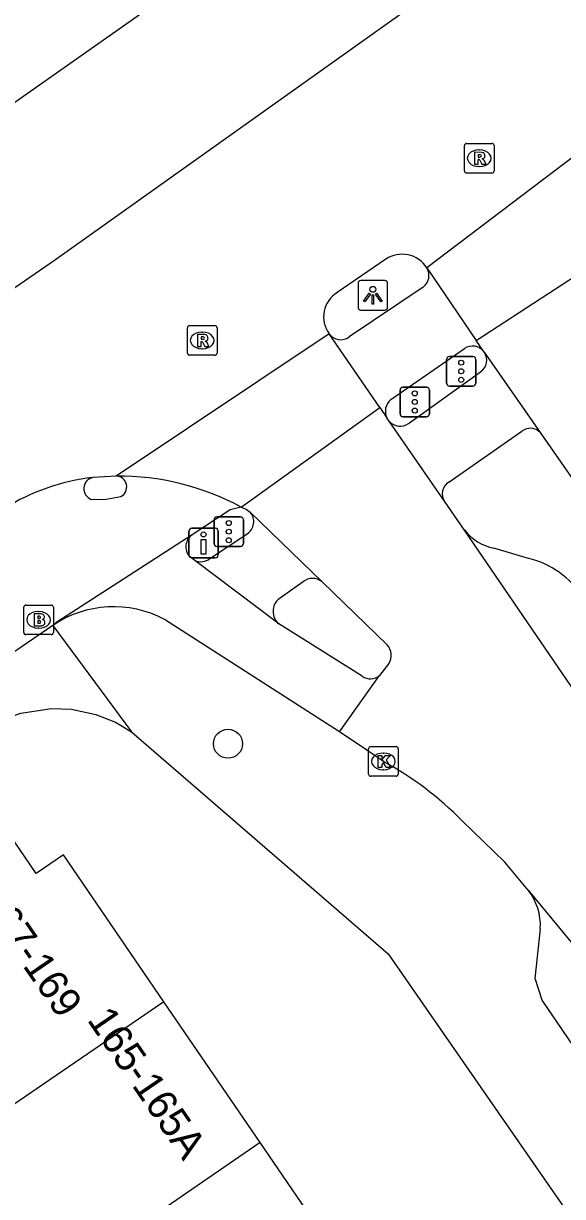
# Model space of a CAD drawing. Extents: x 158087 to 159494, y 382905 to 383981.
# Drawn here: x 158346 to 158364.19, y 383429.07 to 383468.67 of the extents above; entities that cross this region are included whole.
import ezdxf

# ---------------------------------------------------------------- set-up
doc = ezdxf.new("R2010")
doc.units = 0
for name, color, linetype in [('IMGEO_Boom', 7, 'Continuous'), ('IMGEO_Brandkraan', 7, 'Continuous'), ('IMGEO_Drukknoppaal', 7, 'Continuous'), ('IMGEO_Fietspad_gesloten', 7, 'Continuous'), ('IMGEO_Kolk', 7, 'Continuous'), ('IMGEO_Lichtpunt', 7, 'Continuous'), ('IMGEO_OVBaan_gesloten', 7, 'Continuous'), ('IMGEO_Pand', 7, 'Continuous'), ('IMGEO_Pand_nummerreeks', 7, 'Continuous'), ('IMGEO_Parkeervlak_open', 7, 'Continuous'), ('IMGEO_Rijbaan_lokaal_gesloten', 7, 'Continuous'), ('IMGEO_Rijbaan_regionaal_gesloten', 7, 'Continuous'), ('IMGEO_Rioolput', 7, 'Continuous'), ('IMGEO_Verkeersregelinstallatiepaal', 7, 'Continuous'), ('IMGEO_Voetpad_open', 7, 'Continuous')]:
    doc.layers.add(name, color=color, linetype=linetype)

msp = doc.modelspace()

# ---------------------------------------------------------------- linework, layer by layer
at = {"layer": 'IMGEO_Boom'}
msp.add_circle((158352.901, 383444.352), 0.489, dxfattribs=at)
at = {"layer": 'IMGEO_Brandkraan'}
for p, q in [((158346.085, 383449.035), (158346.937, 383449.035)), ((158346.01, 383448.109), (158346.01, 383448.961)), ((158346.498, 383448.815), (158346.523, 383448.815)), ((158347.011, 383448.961), (158347.011, 383448.109)), ((158346.521, 383448.255), (158346.496, 383448.255)), ((158346.937, 383448.035), (158346.085, 383448.035))]:
    msp.add_line(p, q, dxfattribs=at)
for points in [[(158346.085, 383449.035), (158346.937, 383449.035)], [(158346.01, 383448.109), (158346.01, 383448.961)], [(158346.358, 383448.735), (158346.358, 383448.335), (158346.571, 383448.335)], [(158346.589, 383448.735), (158346.358, 383448.735)], [(158346.537, 383448.654), (158346.483, 383448.654), (158346.483, 383448.578)], [(158347.011, 383448.961), (158347.011, 383448.109)], [(158346.483, 383448.578), (158346.536, 383448.578)], [(158346.545, 383448.502), (158346.483, 383448.502), (158346.483, 383448.421)], [(158346.483, 383448.421), (158346.545, 383448.421)], [(158346.937, 383448.035), (158346.085, 383448.035)]]:
    msp.add_lwpolyline(points, dxfattribs=at)
for centre, radius, start, end in [((158346.087, 383448.959), 0.0765, 91.552, 178.448), ((158346.087, 383448.959), 0.0765, 91.552, 178.448), ((158346.935, 383448.959), 0.0765, 1.552, 88.448), ((158346.935, 383448.959), 0.0765, 1.552, 88.448), ((158346.538, 383448.616), 0.0379, 267.8285, 90.9355), ((158346.593, 383448.59), 0.145, 59.4692, 91.5367), ((158346.618, 383448.637), 0.0922, 285.5137, 58.1501), ((158346.546, 383448.461), 0.0404, 269.8759, 90.5077), ((158346.577, 383448.586), 0.251, 268.6676, 293.5347), ((158346.623, 383448.445), 0.105, 301.3115, 78.989), ((158346.087, 383448.111), 0.0765, 181.552, 268.448), ((158346.087, 383448.111), 0.0765, 181.552, 268.448), ((158346.935, 383448.111), 0.0765, 271.552, 358.448), ((158346.935, 383448.111), 0.0765, 271.552, 358.448)]:
    msp.add_arc(centre, radius, start, end, dxfattribs=at)
for centre, major_axis, ratio, start_param, end_param in [((158346.497, 383448.535), (-0.387, 0.002), 0.722429, 4.712389, 7.853982), ((158346.522, 383448.535), (-0.39, 0.002), 0.717154, 1.570796, 4.712389)]:
    msp.add_ellipse(centre, major_axis=major_axis, ratio=ratio, start_param=start_param, end_param=end_param, dxfattribs=at)
at = {"layer": 'IMGEO_Drukknoppaal'}
for p, q in [((158351.581, 383450.727), (158351.581, 383451.527)), ((158351.581, 383451.527), (158351.581, 383450.727)), ((158351.681, 383451.627), (158352.471, 383451.627)), ((158352.471, 383451.627), (158351.681, 383451.627)), ((158352.571, 383451.527), (158352.571, 383450.727)), ((158352.571, 383450.727), (158352.571, 383451.527)), ((158352.471, 383450.627), (158351.681, 383450.627)), ((158351.681, 383450.627), (158352.471, 383450.627))]:
    msp.add_line(p, q, dxfattribs=at)
msp.add_lwpolyline([(158352.151, 383451.252), (158352.151, 383450.752), (158352.001, 383450.752), (158352.001, 383451.252), (158352.151, 383451.252)], dxfattribs=at)
msp.add_circle((158352.076, 383451.417), 0.085, dxfattribs=at)
for centre, start, end in [((158351.681, 383451.527), 90, 180), ((158351.681, 383451.527), 90, 180), ((158352.471, 383451.527), 0, 90), ((158352.471, 383451.527), 360, 90), ((158351.681, 383450.727), 180, 270), ((158351.681, 383450.727), 180, 270), ((158352.471, 383450.727), 270, 0), ((158352.471, 383450.727), 270, 0)]:
    msp.add_arc(centre, 0.1, start, end, dxfattribs=at)
at = {"layer": 'IMGEO_Fietspad_gesloten'}
for points in [[(158359.484, 383459.767), (158356.989, 383458.087)], [(158358.391, 383455.97), (158360.879, 383457.691)], [(158348.288, 383452.601), (158348.789, 383452.609), (158349.288, 383452.694)], [(158353.346, 383452.342), (158352.974, 383452.249), (158351.688, 383451.405)], [(158351.688, 383451.405), (158347.095, 383448.429), (158346.988, 383448.345)], [(158351.779, 383450.54), (158351.594, 383450.68)], [(158354.616, 383448.395), (158351.779, 383450.54)], [(158346.988, 383448.345), (158334.625, 383439.878), (158331.268, 383437.639), (158327.979, 383435.374)], [(158356.665, 383444.755), (158350.759, 383448.551)], [(158357.425, 383446.635), (158354.616, 383448.395)]]:
    msp.add_lwpolyline(points, dxfattribs=at)
for centre, radius, start, end in [((158359.182, 383460.162), 0.497, 307.3606, 31.5375), ((158356.705, 383458.473), 0.48, 215.3502, 306.3038), ((158361.152, 383457.298), 0.479, 34.4788, 124.821), ((158358.714, 383455.581), 0.506, 129.7257, 206.6189), ((158349.113, 383453.021), 0.371, 298.1615, 86.7569), ((158348.422, 383452.963), 0.386, 101.9916, 249.6611), ((158351.981, 383450.998), 0.501, 125.7724, 219.4526), ((158349.045, 383445.304), 3.672, 62.1774, 124.0762), ((158357.706, 383447.017), 0.474, 233.6162, 310.8411)]:
    msp.add_arc(centre, radius, start, end, dxfattribs=at)
at = {"layer": 'IMGEO_Kolk'}
for p, q in [((158357.718, 383444.256), (158358.57, 383444.256)), ((158357.643, 383443.33), (158357.643, 383444.182)), ((158358.131, 383444.036), (158358.156, 383444.036)), ((158358.644, 383444.182), (158358.644, 383443.33)), ((158358.154, 383443.476), (158358.129, 383443.476)), ((158358.57, 383443.256), (158357.718, 383443.256))]:
    msp.add_line(p, q, dxfattribs=at)
for points in [[(158357.718, 383444.256), (158358.57, 383444.256)], [(158357.643, 383443.33), (158357.643, 383444.182)], [(158357.964, 383443.956), (158358.087, 383443.956), (158358.087, 383443.805), (158358.217, 383443.956), (158358.381, 383443.956), (158358.235, 383443.805), (158358.388, 383443.556), (158358.236, 383443.556), (158358.151, 383443.72), (158358.087, 383443.653), (158358.087, 383443.556), (158357.964, 383443.556), (158357.964, 383443.956)], [(158358.644, 383444.182), (158358.644, 383443.33)], [(158358.57, 383443.256), (158357.718, 383443.256)]]:
    msp.add_lwpolyline(points, dxfattribs=at)
for centre, start, end in [((158357.72, 383444.18), 91.552, 178.448), ((158357.72, 383444.18), 91.552, 178.448), ((158358.568, 383444.18), 1.552, 88.448), ((158358.568, 383444.18), 1.552, 88.448), ((158357.72, 383443.332), 181.552, 268.448), ((158357.72, 383443.332), 181.552, 268.448), ((158358.568, 383443.332), 271.552, 358.448), ((158358.568, 383443.332), 271.552, 358.448)]:
    msp.add_arc(centre, 0.0765, start, end, dxfattribs=at)
for centre, major_axis, ratio, start_param, end_param in [((158358.13, 383443.756), (-0.387, 0.002), 0.722429, 4.712389, 7.853982), ((158358.155, 383443.756), (-0.39, 0.002), 0.717154, 1.570796, 4.712389)]:
    msp.add_ellipse(centre, major_axis=major_axis, ratio=ratio, start_param=start_param, end_param=end_param, dxfattribs=at)
at = {"layer": 'IMGEO_Lichtpunt'}
for p, q in [((158357.29, 383459.895), (158357.29, 383459.088)), ((158357.29, 383459.895), (158357.29, 383459.088)), ((158358.192, 383459.99), (158357.384, 383459.99)), ((158358.192, 383459.99), (158357.384, 383459.99)), ((158358.286, 383459.088), (158358.286, 383459.895)), ((158358.286, 383459.088), (158358.286, 383459.895)), ((158357.384, 383458.994), (158358.192, 383458.994)), ((158357.384, 383458.994), (158358.192, 383458.994))]:
    msp.add_line(p, q, dxfattribs=at)
for points in [[(158357.664, 383459.559), (158357.703, 383459.531), (158357.515, 383459.269), (158357.477, 383459.296), (158357.664, 383459.559)], [(158357.766, 383459.511), (158357.813, 383459.511), (158357.813, 383459.189), (158357.766, 383459.189), (158357.766, 383459.511)], [(158357.876, 383459.531), (158357.914, 383459.558), (158358.101, 383459.296), (158358.062, 383459.268), (158357.876, 383459.531)]]:
    msp.add_lwpolyline(points, dxfattribs=at)
msp.add_circle((158357.789, 383459.693), 0.0994, dxfattribs=at)
for centre, start, end in [((158357.384, 383459.895), 90, 180), ((158357.384, 383459.895), 90, 180), ((158358.192, 383459.895), 0, 90), ((158358.192, 383459.895), 0, 90), ((158357.384, 383459.088), 180, 270), ((158357.384, 383459.088), 180, 270), ((158358.192, 383459.088), 270, 0), ((158358.192, 383459.088), 270, 360)]:
    msp.add_arc(centre, 0.0946, start, end, dxfattribs=at)
at = {"layer": 'IMGEO_OVBaan_gesloten'}
msp.add_lwpolyline([(158343.814, 383464.397), (158343.676, 383464.588), (158343.952, 383464.782), (158359.228, 383475.526), (158359.374, 383475.334)], dxfattribs=at)
at = {"layer": 'IMGEO_Pand'}
for points in [[(158350.738, 383435.641), (158347.351, 383440.597), (158346.428, 383439.967), (158344.38, 383442.964), (158335.921, 383437.188)], [(158350.738, 383435.641), (158341.362, 383429.222)], [(158353.982, 383430.893), (158350.738, 383435.641)], [(158353.982, 383430.893), (158347.106, 383426.149)], [(158357.212, 383426.167), (158353.982, 383430.893)]]:
    msp.add_lwpolyline(points, dxfattribs=at)
at = {"layer": 'IMGEO_Parkeervlak_open'}
msp.add_lwpolyline([(158363.034, 383450.609), (158361.865, 383450.958)], dxfattribs=at)
for centre, radius, start, end in [((158362.167, 383452.544), 1.614, 217.1873, 259.2216), ((158362.354, 383447.725), 2.963, 32.1116, 76.7361)]:
    msp.add_arc(centre, radius, start, end, dxfattribs=at)
at = {"layer": 'IMGEO_Rijbaan_lokaal_gesloten'}
for points in [[(158361.276, 383457.967), (158365.624, 383460.803)], [(158359.606, 383460.422), (158361.276, 383457.967)], [(158358.022, 383455.705), (158356.314, 383458.196)], [(158361.547, 383457.569), (158361.276, 383457.967)], [(158361.547, 383457.569), (158363.428, 383454.856)], [(158353.346, 383452.342), (158358.022, 383455.705)], [(158358.022, 383455.705), (158358.262, 383455.354)], [(158358.341, 383455.238), (158358.262, 383455.354)], [(158360.204, 383452.538), (158358.341, 383455.238)], [(158363.428, 383454.856), (158369.808, 383445.696)], [(158353.346, 383452.342), (158353.509, 383452.271), (158353.654, 383452.169)], [(158353.654, 383452.169), (158356.073, 383449.814)], [(158360.881, 383451.568), (158360.204, 383452.538)], [(158372.683, 383434.278), (158360.881, 383451.568)], [(158356.073, 383449.814), (158358.271, 383447.689)], [(158358.331, 383447.063), (158358.016, 383446.658)], [(158356.665, 383444.755), (158358.016, 383446.658)], [(158358.145, 383443.757), (158357.589, 383444.141), (158356.665, 383444.755)], [(158363.028, 383439.413), (158362.235, 383440.352), (158360.805, 383441.745)], [(158363.028, 383439.413), (158365.052, 383436.959), (158376.95, 383419.335)]]:
    msp.add_lwpolyline(points, dxfattribs=at)
for centre, radius, start, end in [((158349.178, 383444.585), 8.806, 61.7468, 90.2831), ((158357.882, 383447.336), 0.525, 328.7139, 42.2359), ((158352.636, 383433.71), 11.458, 44.5278, 61.2651)]:
    msp.add_arc(centre, radius, start, end, dxfattribs=at)
at = {"layer": 'IMGEO_Rijbaan_regionaal_gesloten'}
for points in [[(158341.897, 383457.133), (158347.053, 383460.68), (158363.802, 383472.617)], [(158366.39, 383465.558), (158359.606, 383460.422)], [(158358.224, 383460.712), (158356.589, 383459.586)], [(158356.314, 383458.196), (158349.134, 383453.391)], [(158349.134, 383453.391), (158348.342, 383453.341)]]:
    msp.add_lwpolyline(points, dxfattribs=at)
for centre, radius, start, end in [((158358.773, 383459.889), 0.989, 32.611, 123.6869), ((158357.086, 383458.765), 0.959, 121.2039, 216.4142), ((158349.22, 383446.02), 7.373, 96.835, 121.5722)]:
    msp.add_arc(centre, radius, start, end, dxfattribs=at)
at = {"layer": 'IMGEO_Rioolput'}
for p, q in [((158360.874, 383463.693), (158360.874, 383464.545)), ((158360.949, 383464.619), (158361.801, 383464.619)), ((158361.875, 383464.545), (158361.875, 383463.693)), ((158361.362, 383464.399), (158361.387, 383464.399)), ((158361.385, 383463.839), (158361.36, 383463.839)), ((158361.801, 383463.619), (158360.949, 383463.619)), ((158351.53, 383457.541), (158351.53, 383458.393)), ((158351.605, 383458.467), (158352.457, 383458.467)), ((158352.018, 383458.247), (158352.043, 383458.247)), ((158352.531, 383458.393), (158352.531, 383457.541)), ((158352.457, 383457.467), (158351.605, 383457.467)), ((158352.041, 383457.687), (158352.016, 383457.687))]:
    msp.add_line(p, q, dxfattribs=at)
for points in [[(158360.874, 383463.693), (158360.874, 383464.545)], [(158360.949, 383464.619), (158361.801, 383464.619)], [(158361.875, 383464.545), (158361.875, 383463.693)], [(158361.463, 383464.317), (158361.211, 383464.319), (158361.211, 383463.919)], [(158361.211, 383463.919), (158361.335, 383463.919), (158361.335, 383464.081), (158361.346, 383464.081)], [(158361.389, 383464.238), (158361.335, 383464.238), (158361.335, 383464.157)], [(158361.335, 383464.157), (158361.387, 383464.157)], [(158361.393, 383464.052), (158361.464, 383463.919), (158361.604, 383463.919), (158361.539, 383464.045)], [(158361.801, 383463.619), (158360.949, 383463.619)], [(158351.53, 383457.541), (158351.53, 383458.393)], [(158351.605, 383458.467), (158352.457, 383458.467)], [(158352.119, 383458.165), (158351.867, 383458.167), (158351.867, 383457.767)], [(158352.531, 383458.393), (158352.531, 383457.541)], [(158351.867, 383457.767), (158351.991, 383457.767), (158351.991, 383457.929), (158352.002, 383457.929)], [(158352.045, 383458.086), (158351.991, 383458.086), (158351.991, 383458.005)], [(158351.991, 383458.005), (158352.043, 383458.005)], [(158352.049, 383457.9), (158352.12, 383457.767), (158352.26, 383457.767), (158352.195, 383457.893)], [(158352.457, 383457.467), (158351.605, 383457.467)]]:
    msp.add_lwpolyline(points, dxfattribs=at)
for centre, radius, start, end in [((158360.951, 383464.543), 0.0765, 91.552, 178.448), ((158360.951, 383464.543), 0.0765, 91.552, 178.448), ((158361.799, 383464.543), 0.0765, 1.552, 88.448), ((158361.799, 383464.543), 0.0765, 1.552, 88.448), ((158361.345, 383464.028), 0.0533, 26.0293, 88.6989), ((158361.371, 383464.346), 0.19, 274.7715, 282.9687), ((158361.395, 383464.142), 0.0964, 77.0061, 93.1865), ((158361.409, 383464.199), 0.0378, 276.6634, 79.6772), ((158361.462, 383464.207), 0.109, 350.3612, 89.416), ((158361.46, 383464.207), 0.112, 277.5842, 350.9817), ((158361.444, 383463.992), 0.108, 29.5134, 73.7905), ((158360.951, 383463.695), 0.0765, 181.552, 268.448), ((158360.951, 383463.695), 0.0765, 181.552, 268.448), ((158361.799, 383463.695), 0.0765, 271.552, 358.448), ((158361.799, 383463.695), 0.0765, 271.552, 358.448), ((158351.607, 383458.391), 0.0765, 91.552, 178.448), ((158351.607, 383458.391), 0.0765, 91.552, 178.448), ((158352.118, 383458.055), 0.109, 350.3612, 89.416), ((158352.455, 383458.391), 0.0765, 1.552, 88.448), ((158352.455, 383458.391), 0.0765, 1.552, 88.448), ((158352.001, 383457.876), 0.0533, 26.0293, 88.6989), ((158352.027, 383458.194), 0.19, 274.7715, 282.9687), ((158352.051, 383457.99), 0.0964, 77.0061, 93.1865), ((158352.065, 383458.047), 0.0378, 276.6634, 79.6772), ((158352.116, 383458.055), 0.112, 277.5842, 350.9817), ((158352.1, 383457.84), 0.108, 29.5134, 73.7905), ((158351.607, 383457.543), 0.0765, 181.552, 268.448), ((158351.607, 383457.543), 0.0765, 181.552, 268.448), ((158352.455, 383457.543), 0.0765, 271.552, 358.448), ((158352.455, 383457.543), 0.0765, 271.552, 358.448)]:
    msp.add_arc(centre, radius, start, end, dxfattribs=at)
for centre, major_axis, ratio, start_param, end_param in [((158361.361, 383464.119), (-0.387, 0.002), 0.722429, 4.712389, 7.853982), ((158361.386, 383464.119), (-0.39, 0.002), 0.717154, 1.570796, 4.712389), ((158352.017, 383457.967), (-0.387, 0.002), 0.722429, 4.712389, 7.853982), ((158352.042, 383457.967), (-0.39, 0.002), 0.717154, 1.570796, 4.712389)]:
    msp.add_ellipse(centre, major_axis=major_axis, ratio=ratio, start_param=start_param, end_param=end_param, dxfattribs=at)
at = {"layer": 'IMGEO_Verkeersregelinstallatiepaal'}
for p, q in [((158360.272, 383456.527), (158360.272, 383457.327)), ((158360.272, 383457.327), (158360.272, 383456.527)), ((158360.372, 383457.427), (158361.162, 383457.427)), ((158361.162, 383457.427), (158360.372, 383457.427)), ((158361.262, 383457.327), (158361.262, 383456.527)), ((158361.262, 383456.527), (158361.262, 383457.327)), ((158358.704, 383455.49), (158358.704, 383456.29)), ((158358.704, 383456.29), (158358.704, 383455.49)), ((158358.804, 383456.39), (158359.594, 383456.39)), ((158359.594, 383456.39), (158358.804, 383456.39)), ((158359.694, 383456.29), (158359.694, 383455.49)), ((158359.694, 383455.49), (158359.694, 383456.29)), ((158361.162, 383456.427), (158360.372, 383456.427)), ((158360.372, 383456.427), (158361.162, 383456.427)), ((158359.594, 383455.39), (158358.804, 383455.39)), ((158358.804, 383455.39), (158359.594, 383455.39)), ((158352.432, 383451.112), (158352.432, 383451.912)), ((158352.432, 383451.912), (158352.432, 383451.112)), ((158352.532, 383452.012), (158353.322, 383452.012)), ((158353.322, 383452.012), (158352.532, 383452.012)), ((158353.422, 383451.912), (158353.422, 383451.112)), ((158353.422, 383451.112), (158353.422, 383451.912)), ((158353.322, 383451.012), (158352.532, 383451.012)), ((158352.532, 383451.012), (158353.322, 383451.012))]:
    msp.add_line(p, q, dxfattribs=at)
for centre in [(158360.767, 383457.217), (158360.767, 383456.927), (158360.767, 383456.637), (158359.199, 383456.18), (158359.199, 383455.89), (158359.199, 383455.6), (158352.927, 383451.802), (158352.927, 383451.512), (158352.927, 383451.222)]:
    msp.add_circle(centre, 0.085, dxfattribs=at)
for centre, start, end in [((158360.372, 383457.327), 90, 180), ((158360.372, 383457.327), 90, 180), ((158361.162, 383457.327), 0, 90), ((158361.162, 383457.327), 360, 90), ((158360.372, 383456.527), 180, 270), ((158360.372, 383456.527), 180, 270), ((158361.162, 383456.527), 270, 0), ((158361.162, 383456.527), 270, 0), ((158358.804, 383456.29), 90, 180), ((158358.804, 383456.29), 90, 180), ((158359.594, 383456.29), 0, 90), ((158359.594, 383456.29), 360, 90), ((158358.804, 383455.49), 180, 270), ((158358.804, 383455.49), 180, 270), ((158359.594, 383455.49), 270, 0), ((158359.594, 383455.49), 270, 0), ((158352.532, 383451.912), 90, 180), ((158352.532, 383451.912), 90, 180), ((158353.322, 383451.912), 0, 90), ((158353.322, 383451.912), 360, 90), ((158352.532, 383451.112), 180, 270), ((158352.532, 383451.112), 180, 270), ((158353.322, 383451.112), 270, 0), ((158353.322, 383451.112), 270, 0)]:
    msp.add_arc(centre, 0.1, start, end, dxfattribs=at)
at = {"layer": 'IMGEO_Voetpad_open'}
for points in [[(158358.989, 383455.158), (158361.423, 383456.91)], [(158360.346, 383453.185), (158362.817, 383454.909)], [(158352.288, 383450.603), (158353.55, 383451.438)], [(158355.433, 383449.817), (158354.625, 383449.249)], [(158346.988, 383448.345), (158349.641, 383444.76)], [(158331.597, 383435.907), (158345.225, 383445.134), (158345.915, 383445.387), (158346.945, 383445.538), (158347.619, 383445.518), (158348.438, 383445.345), (158349.104, 383445.077), (158349.641, 383444.76)], [(158349.641, 383444.76), (158358.306, 383437.257), (158379.659, 383406.433), (158373.579, 383402.215)], [(158375.832, 383417.584), (158363.498, 383435.698), (158363.26, 383436.427), (158363.437, 383438.109)]]:
    msp.add_lwpolyline(points, dxfattribs=at)
for centre, radius, start, end in [((158361.15, 383457.302), 0.478, 304.7793, 33.9079), ((158358.712, 383455.579), 0.504, 222.6154, 303.3087), ((158363.093, 383454.544), 0.458, 42.9587, 127.1261), ((158360.595, 383452.791), 0.466, 122.3269, 212.9158), ((158353.271, 383451.851), 0.498, 304.0777, 39.728), ((158351.981, 383450.996), 0.499, 246.1003, 308.0112), ((158355.751, 383449.439), 0.494, 49.4055, 130.0574), ((158354.972, 383448.818), 0.553, 128.8715, 229.9209), ((158361.468, 383438.208), 1.971, 357.1302, 37.6979)]:
    msp.add_arc(centre, radius, start, end, dxfattribs=at)

# ---------------------------------------------------------------- texts
at = {"layer": 'IMGEO_Pand_nummerreeks'}
for s, rotation, p in [('167-169', 304.6855, (158344.431, 383439.061)), ('165-165A', 304.3429, (158348.128, 383435.031))]:
    msp.add_text(s, height=1, rotation=rotation, dxfattribs=at).set_placement(p)

doc.saveas('drawing.dxf')
